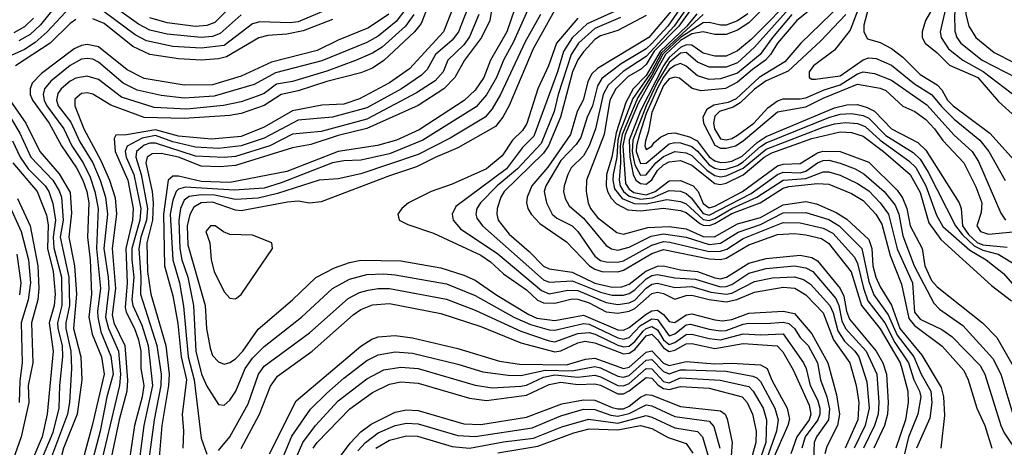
# Model space of a CAD drawing. Header units: inches. Extents: x 990535 to 1117859, y 769386 to 892122.
# Tile 933 of 1056: x 1065374 to 1068825, y 864753 to 866252. Entities that reach past the tile are written whole.
import ezdxf

# ---------------------------------------------------------------- set-up
doc = ezdxf.new("R2010")
doc.units = ezdxf.units.IN
doc.header["$MEASUREMENT"] = 0
doc.layers.add('B0866', color=7, linetype='Continuous')

msp = doc.modelspace()

# ---------------------------------------------------------------- linework, layer by layer
at = {"layer": 'B0866', "color": 5}
for points, elevation in [([(1068893.3, 867110), (1068783.3, 866950), (1068766.5, 866850), (1068765.8, 866730), (1068756.2, 866670), (1068701, 866530), (1068650.4, 866450), (1068617.4, 866370), (1068549.4, 866250), (1068537.1, 866210), (1068537.6, 866190), (1068547.5, 866170), (1068590, 866136.5), (1068633.1, 866093.1), (1068732, 866050), (1068805, 865965), (1068866.2, 865910)], 5720), ([(1068825.4, 866934.6), (1068803.1, 866816.9), (1068796.9, 866710), (1068752.5, 866567.5), (1068734.5, 866525.5), (1068678.6, 866430), (1068661.9, 866378.1), (1068632.7, 866330), (1068618.9, 866290), (1068600.2, 866210), (1068604, 866190), (1068630.1, 866150), (1068679.5, 866110), (1068750.8, 866070.8), (1068898.6, 865958.6)], 5740), ([(1068832.5, 866730), (1068792, 866630), (1068769.1, 866530.9), (1068713.5, 866430), (1068690, 866359.2), (1068657.5, 866310), (1068650.6, 866270.6), (1068651.9, 866211.9), (1068658.3, 866190), (1068672.5, 866170), (1068747.6, 866110), (1068870, 866047.1)], 5760), ([(1068856.2, 866710), (1068812.1, 866630), (1068791.4, 866508.6), (1068744.5, 866410), (1068723, 866350), (1068695.7, 866310), (1068689.1, 866290), (1068689.9, 866269.9), (1068701, 866230), (1068725.3, 866190), (1068790, 866137.1), (1068927.2, 866067.2)], 5780), ([(1066150, 866269.6), (1066076.6, 866203.4), (1066050, 866193.5), (1066010, 866189.6), (1065890, 866201.2), (1065830, 866215.8), (1065790, 866236.8), (1065630, 866351.8)], 4840), ([(1068103, 866350), (1067937.3, 866182.7), (1067890, 866143.3), (1067850, 866124.9), (1067810, 866124.4), (1067770, 866134.7), (1067730, 866163.3), (1067710, 866164.2), (1067690, 866154.6), (1067650, 866119.4), (1067630, 866090.8), (1067550, 865932.6), (1067510.1, 865830), (1067512.1, 865770), (1067524.1, 865710), (1067533.6, 865690), (1067550, 865677.6), (1067570, 865676.2), (1067589.6, 865690.4), (1067610, 865724), (1067630, 865743.6), (1067650, 865754.1), (1067690, 865758.1), (1067730, 865742.4), (1067810, 865678.3), (1067830, 865675.1), (1067850, 865678.8), (1067910, 865709), (1067983.8, 865770), (1068010, 865785.4), (1068150, 865835.8), (1068250, 865858.6), (1068290, 865856.5), (1068330, 865843.6), (1068402, 865790), (1068495.5, 865710), (1068530, 865646.7), (1068560.4, 865540.4), (1068602.2, 865482.2), (1068780.4, 865320.4), (1068850, 865267.1)], 5520), ([(1065530, 866338.1), (1065445.9, 866234.1), (1065410, 866200), (1065370, 866178)], 4840), ([(1066808.9, 866310), (1066780.8, 866239.2), (1066757.9, 866210), (1066650, 866108.9), (1066610, 866082.7), (1066570, 866065.5), (1066450, 866036.1), (1066350, 866002.4), (1066290.4, 865989.6), (1066230, 865951.6), (1066150, 865923.1), (1066110, 865916.2), (1065950, 865905.8), (1065810, 865909.5), (1065693.2, 865953.2), (1065630, 865991.5), (1065610, 865995.9), (1065590, 865993.3), (1065566.6, 865973.4), (1065567.4, 865950), (1065598.3, 865870), (1065658.4, 865758.4), (1065688.4, 865690), (1065707.7, 865627.7), (1065712.8, 865570), (1065697.9, 865450), (1065708.9, 865310), (1065697.5, 865217.5), (1065704, 865190), (1065742.2, 865110), (1065751.4, 864988.6), (1065748.8, 864950), (1065722.5, 864850), (1065680.4, 864650)], 4980), ([(1066530, 866321.4), (1066350, 866244.9), (1066321.5, 866241.5), (1066215.4, 866244.6), (1066190, 866238.2), (1066090, 866161.4), (1066010, 866152), (1065910, 866158.8), (1065817.7, 866177.7), (1065778.9, 866198.9), (1065670, 866280.1)], 4860), ([(1066899.4, 866310), (1066858.9, 866210), (1066739.8, 866080.2), (1066669.6, 866030.4), (1066565.2, 865974.8), (1066510, 865956.5), (1066432.4, 865952.4), (1066330, 865932.2), (1066230, 865875.8), (1066150, 865843.2), (1066046.4, 865833.6), (1065930, 865843.8), (1065850, 865865.9), (1065748.2, 865848.2), (1065710, 865847.8), (1065704.3, 865835.7), (1065708.7, 865790), (1065752.9, 865690), (1065771.3, 865590), (1065768.9, 865550), (1065745.9, 865450), (1065750, 865330), (1065743.4, 865243.4), (1065746.8, 865226.8), (1065776.5, 865170), (1065790, 865130), (1065798.1, 865090), (1065798.1, 865030), (1065808.6, 864970), (1065803.1, 864930), (1065776.5, 864830), (1065747, 864633)], 5020), ([(1067034.2, 866330), (1067021.1, 866250), (1066992.5, 866190), (1066933.3, 866110), (1066899.1, 866050), (1066860.7, 866010), (1066770, 865951.8), (1066590, 865870.3), (1066490, 865846.7), (1066394.4, 865814.4), (1066330, 865802.8), (1066130, 865741.7), (1066076.7, 865736.7), (1066010, 865739.1), (1065930, 865770.7), (1065870, 865783.7), (1065837.5, 865782.5), (1065820.7, 865770), (1065816.2, 865750), (1065838, 865650), (1065841.6, 865610), (1065838.7, 865550), (1065819.1, 865470), (1065821.2, 865370), (1065833.5, 865290), (1065886.1, 865110), (1065897.9, 865010), (1065895.2, 864970), (1065872, 864830), (1065859.8, 864690)], 5080), ([(1066143.6, 866330), (1066057.6, 866242.4), (1066030, 866231.5), (1065990, 866228.8), (1065890, 866240.9), (1065830, 866258.4)], 4820), ([(1067122.4, 866330), (1067081.2, 866210), (1067024.5, 866110), (1067000.8, 866050), (1066970, 866004.9), (1066931.4, 865968.6), (1066773.4, 865866.6), (1066694.1, 865830), (1066628.2, 865811.8), (1066490, 865790.5), (1066310, 865719.8), (1066110, 865682), (1066010, 865684.7), (1065930, 865703.4), (1065910, 865703.3), (1065894.1, 865690), (1065877.8, 865570), (1065880.8, 865390), (1065910, 865284.1), (1065927.8, 865187.8), (1065939.9, 865070), (1065958, 864990), (1065943.2, 864870), (1065947.5, 864810), (1065945.8, 864750)], 5120), ([(1067173.7, 866330), (1067104.9, 866175.1), (1067069.4, 866110), (1067045.2, 866050), (1067010, 865989.2), (1066973.7, 865946.3), (1066786.4, 865830), (1066670, 865782.5), (1066570, 865759.8), (1066510, 865757.9), (1066470, 865750.3), (1066290, 865680.3), (1066230, 865662.1), (1066125.2, 865654.8), (1065954.8, 865665.2), (1065930, 865658.7), (1065922.1, 865650), (1065910, 865619.5), (1065901.6, 865570), (1065910.3, 865410.3), (1065933.3, 865330), (1065947.8, 865247.8), (1065964.5, 865070), (1065984.7, 864990), (1066010, 864785.5), (1066030, 864728.9)], 5140), ([(1067270, 866324.8), (1067173.1, 866150), (1067090, 865951.8), (1067067.8, 865910), (1067042.1, 865877.9), (1066910, 865802.9), (1066830, 865769.7), (1066764.1, 865735.9), (1066670, 865705.2), (1066430, 865613.8), (1066390, 865609.5), (1066350, 865615.9), (1066312.8, 865612.8), (1066150, 865581.7), (1066130, 865584.2), (1066050, 865613), (1066009.2, 865610.8), (1065984.4, 865595.6), (1065970.5, 865569.5), (1065960.6, 865530), (1065963, 865463), (1066024.1, 865250), (1066028.5, 865170), (1066040.8, 865100.8), (1066050, 865075.5), (1066070, 865052.4), (1066090, 865045.1), (1066110, 865050.5), (1066130, 865063.3), (1066156.2, 865090), (1066210, 865167), (1066330, 865270.6), (1066411.7, 865348.3), (1066477.2, 865382.8), (1066530, 865401.4), (1066570, 865409.5), (1066710, 865407.4), (1066850, 865383), (1066930, 865357.1), (1066970, 865339.4), (1067046.4, 865286.4), (1067158.3, 865218.3), (1067186.4, 865206.4), (1067250, 865197.5), (1067350, 865216.3), (1067470, 865165), (1067490, 865164.1), (1067510, 865173.5), (1067570, 865220.4), (1067590, 865232), (1067610, 865234.5), (1067630, 865219.3), (1067650, 865194.1), (1067670, 865190.4), (1067710, 865217.9), (1067730, 865221.7), (1067810, 865199.7), (1067837, 865197), (1067870, 865201.6), (1067930, 865223.9), (1068050, 865230.7), (1068090, 865222.2), (1068151, 865151), (1068206.8, 865050), (1068237.4, 864937.4), (1068247.4, 864870), (1068240, 864830), (1068203.5, 864756.5), (1068196.3, 864730)], 5180), ([(1068010, 866322.2), (1067930, 866241), (1067890, 866215.1), (1067850, 866200.7), (1067810, 866200), (1067769.5, 866209.5), (1067730, 866202.3), (1067690, 866179.5), (1067637.2, 866130), (1067541.2, 865958.8), (1067495.9, 865850), (1067488.4, 865810), (1067497.6, 865677.6), (1067510, 865657.9), (1067526.2, 865646.2), (1067570, 865638.9), (1067601.3, 865650), (1067650, 865687.1), (1067690, 865688.9), (1067734.1, 865670), (1067751.9, 865650), (1067770, 865607.6), (1067790, 865592.9), (1067810, 865598.6), (1067907.5, 865650), (1068030, 865739.5), (1068050, 865745.7), (1068110, 865748.3), (1068170, 865785.5), (1068188.6, 865791.4), (1068250.2, 865790.2), (1068350, 865752.9), (1068450, 865654.4), (1068468.1, 865628.1), (1068483.7, 865590), (1068495.7, 865530), (1068537.2, 865450), (1068546.3, 865390), (1068570, 865337.6), (1068590, 865315.7), (1068748.3, 865190), (1068798.5, 865138.5), (1068864, 865024)], 5480), ([(1068172, 866308), (1068097.7, 866250), (1068029.9, 866170), (1068006, 866130), (1067988.2, 866110), (1067941.9, 866078.1), (1067890, 866033.7), (1067848.4, 866011.6), (1067762.6, 866002.6), (1067731.2, 866011.2), (1067686.9, 866046.9), (1067670, 866051.3), (1067650, 866045.5), (1067630, 866021.4), (1067590, 865927.3), (1067578.4, 865861.6), (1067567.7, 865827.7), (1067565.4, 865810), (1067570, 865797.5), (1067590, 865809.5), (1067597.7, 865822.3), (1067619.5, 865840.5), (1067646.8, 865853.2), (1067670, 865855.4), (1067721.8, 865841.8), (1067748, 865828), (1067790, 865771.2), (1067810, 865757), (1067830, 865751.9), (1067850, 865753), (1067870, 865756.5), (1067905.7, 865774.3), (1067958.7, 865821.3), (1067990, 865842.7), (1068230, 865943.1), (1068273.4, 865953.4), (1068310, 865954.7), (1068344.9, 865944.9), (1068370, 865931.7), (1068430, 865869.2), (1068522.1, 865822.1), (1068550, 865795.1), (1068666.7, 865610), (1068673.8, 865590), (1068678.9, 865530), (1068699.6, 865499.6), (1068730, 865471.7), (1068750, 865462.8), (1068835.2, 865455.2)], 5580), ([(1068321, 866310), (1068284.4, 866215.6), (1068230, 866145.7), (1068156, 866090), (1068140.9, 866070), (1068140.6, 866050), (1068150, 866044.2), (1068163.6, 866043.6), (1068250, 866055.2), (1068330, 866111.3), (1068350, 866118.3), (1068376.1, 866116.1), (1068430, 866092.3), (1068510, 866027), (1068570, 865989.8), (1068606.3, 865946.3), (1068650, 865903.7), (1068739.2, 865830), (1068770.9, 865790), (1068828.1, 865688.1)], 5660), ([(1065550, 866296), (1065470.4, 866209.6), (1065427.7, 866172.3), (1065390, 866148), (1065310, 866112.1)], 4860), ([(1066727.7, 866290), (1066693.7, 866246.3), (1066630, 866194.4), (1066590, 866172.7), (1066432.2, 866107.8), (1066270, 866066.3), (1066195.4, 866024.6), (1066055.4, 865984.6), (1065950, 865977.2), (1065870, 865986.1), (1065785.2, 866005.2), (1065736.3, 866030), (1065650, 866103.6), (1065630, 866113.3), (1065610, 866116.2), (1065590, 866113.8), (1065550, 866091.9), (1065482.9, 866037.1), (1065460.7, 866010), (1065455.5, 865990), (1065458.9, 865970), (1065468.7, 865950), (1065528.5, 865870), (1065556.7, 865810), (1065596.3, 865750), (1065620.5, 865700.5), (1065637.3, 865650), (1065648.2, 865590), (1065642.4, 865450), (1065657.3, 865310), (1065645.9, 865230), (1065647.2, 865210), (1065658.4, 865158.4), (1065693.2, 865073.2), (1065700.7, 865010), (1065679.2, 864930), (1065655.9, 864810), (1065613.7, 864650)], 4940), ([(1066943.5, 866290), (1066912.1, 866210), (1066890, 866180.5), (1066831.3, 866130), (1066801.9, 866078.1), (1066781.7, 866058.3), (1066712, 866010), (1066590, 865943.6), (1066470.4, 865910.4), (1066350, 865900.6), (1066230, 865837.3), (1066150, 865810.6), (1066070, 865800.5), (1065990, 865805.5), (1065910, 865824), (1065850, 865845.9), (1065803.1, 865836.9), (1065750.5, 865809.5), (1065742.9, 865790), (1065746.2, 865770), (1065774.2, 865710), (1065797.8, 865590), (1065794.9, 865550), (1065767.2, 865450), (1065766.3, 865410), (1065773.2, 865350), (1065767.1, 865270), (1065770.6, 865250), (1065801.5, 865181.5), (1065823.7, 865110), (1065838.7, 864970), (1065809, 864830), (1065775.4, 864570)], 5040), ([(1067458.7, 866281.3), (1067362.3, 866237.7), (1067310.8, 866189.2), (1067279.5, 866140.5), (1067258.7, 866070), (1067175.5, 865844.5), (1067136, 865804), (1067079.7, 865730), (1066902.7, 865597.3), (1066889.2, 865570), (1066893, 865550), (1066919, 865519), (1067050, 865431.6), (1067202.6, 865302.6), (1067230, 865291.6), (1067295.6, 865304.4), (1067330, 865303.1), (1067430, 865260.6), (1067470, 865254), (1067510, 865259.6), (1067530, 865268.7), (1067570, 865310.9), (1067590, 865324.7), (1067610, 865328.3), (1067670, 865313.2), (1067730, 865316.9), (1067796.7, 865296.7), (1067850, 865289.6), (1067870, 865293.7), (1067950, 865334.9), (1068012.2, 865347.8), (1068090, 865350.4), (1068121.5, 865341.5), (1068145.6, 865325.6), (1068213, 865250), (1068224.7, 865224.7), (1068241.6, 865161.6), (1068265, 865125), (1068301.3, 865090), (1068314.8, 865070), (1068343.2, 864983.2), (1068351.7, 864890), (1068337.5, 864830), (1068298.7, 864750)], 5240), ([(1067675.6, 866304.4), (1067579.4, 866190), (1067399.2, 866080.8), (1067378.4, 866061.6), (1067365.6, 866034.4), (1067349.3, 865970.7), (1067327.7, 865930), (1067304.9, 865850), (1067224.6, 865735.4), (1067168.6, 865670), (1067152, 865630), (1067150.1, 865610), (1067154.4, 865590), (1067166.9, 865570), (1067197.5, 865537.5), (1067290, 865473.1), (1067371.1, 865390), (1067390, 865377.9), (1067414.3, 865370), (1067470, 865368.7), (1067490, 865374.5), (1067590, 865432.9), (1067630, 865446.3), (1067790, 865413.8), (1067830, 865411.4), (1067850, 865416.6), (1067930, 865462.6), (1068030, 865498.8), (1068090, 865502.4), (1068130, 865498), (1068184.7, 865484.7), (1068208.9, 865468.9), (1068288.5, 865368.5), (1068324.5, 865250), (1068390, 865169.1), (1068459.7, 865050), (1068466.3, 865030), (1068486.5, 864950), (1068487.9, 864910), (1068478.4, 864850), (1068445.3, 864750)], 5320), ([(1067688.1, 866290), (1067645.5, 866230), (1067590, 866168.6), (1067570, 866150.4), (1067482.1, 866097.9), (1067413.9, 866046.1), (1067399.1, 866020.9), (1067381.5, 865950), (1067362.8, 865910), (1067340.5, 865839.5), (1067324.8, 865815.2), (1067270, 865758.3), (1067217.7, 865670), (1067212, 865650), (1067219.9, 865610), (1067240.1, 865570), (1067256.7, 865556.7), (1067310.4, 865530), (1067330.6, 865510), (1067390, 865423.4), (1067410, 865408.5), (1067430, 865403.5), (1067470, 865402), (1067490, 865406.5), (1067590, 865462.2), (1067630, 865474.7), (1067652.8, 865472.8), (1067790, 865440.2), (1067830, 865440.4), (1067852.1, 865447.9), (1067910, 865484.7), (1068050, 865541.3), (1068110, 865539.8), (1068190, 865522), (1068224.4, 865504.4), (1068299.6, 865419.6), (1068310, 865397.2), (1068331.3, 865311.3), (1068347.2, 865267.2), (1068406.4, 865190), (1068441.1, 865121.1), (1068489.7, 865050), (1068507.6, 864990), (1068527.8, 864950), (1068532.3, 864930), (1068522.5, 864870), (1068489.4, 864789.4), (1068475.8, 864730)], 5340), ([(1067709.9, 866290.1), (1067667.6, 866230), (1067570, 866123.1), (1067489.3, 866070.7), (1067437, 866023), (1067419.1, 865990), (1067391.9, 865870), (1067369.9, 865810.1), (1067350, 865775.1), (1067307.3, 865732.7), (1067294.6, 865710), (1067282.4, 865670), (1067280.4, 865650), (1067285.3, 865625.3), (1067300, 865600), (1067350, 865556.2), (1067430, 865460.3), (1067448.5, 865448.5), (1067470, 865444.6), (1067510, 865454.3), (1067586.8, 865493.2), (1067630, 865501.5), (1067710, 865490), (1067790, 865464.6), (1067830, 865468.5), (1067892.7, 865507.3), (1067970, 865533.9), (1068050, 865574.8), (1068130, 865576.7), (1068210, 865551.6), (1068246.8, 865530), (1068325.7, 865450), (1068350, 865334.5), (1068367.8, 865287.8), (1068417.8, 865217.8), (1068450, 865146.2), (1068508.3, 865070), (1068533.7, 865010), (1068567.9, 864950), (1068571.6, 864910), (1068564.7, 864855.3), (1068517.9, 864750)], 5360), ([(1067728.7, 866291.3), (1067683.7, 866230), (1067598.1, 866141.9), (1067570, 866095.3), (1067550, 866077.9), (1067507, 866053), (1067463.5, 866010), (1067442.9, 865970), (1067422, 865850), (1067360.7, 865690), (1067358.9, 865650), (1067366.9, 865610), (1067375, 865590), (1067399.1, 865559.1), (1067466.6, 865506.6), (1067490, 865500.3), (1067575.7, 865524.3), (1067650, 865527.7), (1067710, 865519), (1067770, 865491.7), (1067809.2, 865490.8), (1067890, 865536.4), (1067970, 865558.5), (1068050, 865603.5), (1068130, 865614.6), (1068166.5, 865606.5), (1068236.1, 865576.1), (1068273.3, 865553.3), (1068350, 865482.3), (1068360.9, 865450), (1068364.9, 865390), (1068375.4, 865350), (1068390, 865315.5), (1068430, 865252.1), (1068459.1, 865170), (1068536.2, 865076.2), (1068603.5, 864963.5), (1068612.2, 864930), (1068615.3, 864864.7), (1068602.6, 864750)], 5380), ([(1067746.9, 866273.1), (1067712.2, 866230), (1067618.9, 866141.1), (1067570, 866057), (1067524.3, 866010), (1067498.1, 865961.9), (1067464.2, 865855.8), (1067449.1, 865770.9), (1067430.3, 865710), (1067429.3, 865670), (1067434.2, 865650), (1067447, 865627), (1067466.2, 865606.2), (1067505.5, 865585.5), (1067550, 865581.9), (1067630, 865591.6), (1067690, 865583.4), (1067710, 865575.9), (1067758.2, 865538.2), (1067770, 865532.2), (1067790, 865530.9), (1067810, 865537.4), (1067870, 865573), (1067969.4, 865610.6), (1068050, 865662.2), (1068070, 865668), (1068170, 865678.6), (1068210, 865675.3), (1068290, 865642.5), (1068330, 865618.1), (1068375.2, 865570), (1068395.6, 865535.6), (1068425.6, 865425.6), (1068465.3, 865325.3), (1068490, 865204.4), (1068510, 865179.9), (1068607.6, 865107.6), (1068683.1, 865023.1), (1068698.6, 864990), (1068729, 864890), (1068757.4, 864830), (1068781.6, 864750)], 5420), ([(1067926.7, 866273.3), (1067890, 866247.9), (1067850, 866233.6), (1067830, 866232.5), (1067790, 866242.2), (1067770, 866241.5), (1067690, 866190), (1067628.7, 866131.3), (1067590, 866058), (1067540, 865980), (1067485.8, 865850), (1067478.3, 865810), (1067479.7, 865750), (1067474.5, 865690), (1067478.4, 865670), (1067489.8, 865649.8), (1067510, 865634.1), (1067550, 865623.3), (1067591.8, 865628.2), (1067650, 865653.7), (1067690, 865650.8), (1067710, 865643.3), (1067727.8, 865627.8), (1067770, 865573.3), (1067790, 865567.4), (1067937.5, 865642.5), (1068030, 865709.7), (1068050, 865717.6), (1068110, 865715.4), (1068130, 865721.1), (1068170, 865750), (1068190, 865758.7), (1068210, 865759.6), (1068249.7, 865749.7), (1068301.9, 865730), (1068332.5, 865712.5), (1068404.5, 865650), (1068442.2, 865602.2), (1068455.3, 865570), (1068470, 865494.4), (1068509.1, 865390), (1068578.5, 865258.5), (1068597.5, 865237.5), (1068679.8, 865179.8), (1068784.8, 865064.7), (1068813.1, 865010), (1068855.4, 864870)], 5460), ([(1068070, 866290), (1067950, 866156.3), (1067890, 866101.6), (1067850, 866086.4), (1067790, 866086), (1067750, 866103.8), (1067710, 866137.7), (1067690, 866134.6), (1067650, 866101.8), (1067610, 866034.4), (1067569.3, 865950), (1067523.4, 865830), (1067521.1, 865790), (1067525, 865765), (1067530, 865743.8), (1067550, 865707.6), (1067570, 865708.4), (1067604, 865750), (1067630, 865772.2), (1067670, 865790.3), (1067710, 865785), (1067730, 865775.7), (1067783.1, 865723.1), (1067810, 865706.2), (1067830, 865701.8), (1067850, 865704.4), (1067910, 865731.3), (1067990, 865798.7), (1068190, 865875.4), (1068230, 865887.1), (1068270, 865891.3), (1068310, 865888.2), (1068337.4, 865877.4), (1068389.9, 865829.9), (1068490, 865757.5), (1068514.7, 865734.7), (1068550.5, 865670), (1068587.6, 865567.6), (1068610, 865527.2), (1068704.1, 865444.1), (1068761.3, 865410), (1068822.1, 865362.1), (1068885.7, 865290)], 5540), ([(1068253.4, 866306.6), (1068111.5, 866170), (1068055.6, 866104.4), (1067965.7, 866050), (1067885.2, 865974.8), (1067857.6, 865962.4), (1067807.5, 865952.5), (1067782.9, 865937.1), (1067768.3, 865910), (1067770.9, 865890), (1067810, 865812.2), (1067830, 865802.4), (1067850, 865801.7), (1067883.1, 865810), (1067910, 865827.8), (1068030, 865928.9), (1068130, 865947.3), (1068190, 865977.3), (1068310, 866026.6), (1068390, 866012.4), (1068410, 866004.1), (1068470, 865949.1), (1068511.5, 865930), (1068550, 865901.9), (1068580.9, 865870), (1068610, 865828.3), (1068683, 865750), (1068725.8, 865665.8), (1068746.1, 865610), (1068744, 865576), (1068728.4, 865530), (1068741.8, 865510), (1068770, 865499.9), (1068930, 865515.6)], 5620), ([(1068347.6, 866290), (1068333.3, 866233.3), (1068332.7, 866210), (1068345.3, 866185.3), (1068390, 866171.8), (1068430, 866151.2), (1068470, 866121.2), (1068530, 866059.7), (1068590, 866024.1), (1068606.2, 866006.2), (1068626.1, 865970), (1068645.4, 865950), (1068774.2, 865854.2), (1068860, 865760)], 5680), ([(1065422.4, 866257.6), (1065390, 866227.1), (1065353.5, 866206.5)], 4820), ([(1065570, 866252.6), (1065550, 866239), (1065480.2, 866170), (1065358.3, 866090)], 4880), ([(1066668.1, 866271.9), (1066596.6, 866223.4), (1066490, 866180.1), (1066416.3, 866143.7), (1066256.2, 866103.8), (1066150, 866054.7), (1066050, 866023.7), (1065950, 866022.3), (1065810, 866046.4), (1065750, 866076.2), (1065650, 866157.3), (1065610, 866165.8), (1065590, 866162.1), (1065564.2, 866150), (1065450, 866063.6), (1065417.6, 866030), (1065410, 866010), (1065410.3, 865990), (1065418.6, 865970), (1065476.7, 865890), (1065519.7, 865810), (1065572.7, 865732.7), (1065594.5, 865690), (1065608.4, 865650), (1065615.7, 865610), (1065611.6, 865490), (1065620.8, 865410), (1065625.4, 865290), (1065615.4, 865210), (1065627.1, 865150), (1065660.6, 865070), (1065670, 865010), (1065627.8, 864830), (1065584.4, 864670)], 4920), ([(1066754.8, 866270), (1066726.6, 866230), (1066643.8, 866156.2), (1066610, 866134.6), (1066550.9, 866109.1), (1066450, 866072.4), (1066330, 866036), (1066274.1, 866025.9), (1066230, 865993.5), (1066210, 865984.8), (1066150, 865964.9), (1066088.2, 865951.8), (1065959, 865939), (1065845, 865945), (1065730, 865980.7), (1065650, 866042.3), (1065610, 866054.3), (1065570, 866047.1), (1065550, 866036.2), (1065519, 866010), (1065507, 865993), (1065502, 865970), (1065508.3, 865950), (1065552.7, 865892.7), (1065584.6, 865824.6), (1065630, 865750.1), (1065656.2, 865690), (1065674.7, 865630), (1065680.9, 865570), (1065669, 865450), (1065684.2, 865350), (1065686, 865310), (1065674.5, 865210), (1065684.6, 865170), (1065719.5, 865090), (1065726.6, 865010), (1065723.2, 864970), (1065647.4, 864650)], 4960), ([(1066470, 866253.2), (1066367, 866213), (1066310, 866201), (1066243.2, 866196.8), (1066211.9, 866188.1), (1066098.1, 866121.9), (1066070, 866115.2), (1066010, 866110.4), (1065930, 866114.5), (1065830, 866130), (1065770, 866158.5), (1065670, 866238.4), (1065630, 866255.6)], 4880), ([(1066982.7, 866270), (1066950, 866192), (1066930, 866164.7), (1066874.8, 866110), (1066857.9, 866070), (1066830, 866037.9), (1066764.5, 865995.5), (1066590, 865904), (1066430, 865860.7), (1066330, 865850.4), (1066250.1, 865809.9), (1066130, 865773), (1066090, 865769), (1065990, 865774.1), (1065850, 865820), (1065830, 865819.6), (1065810, 865812.8), (1065783.2, 865790), (1065780.8, 865770), (1065799.3, 865710), (1065821, 865590), (1065818.2, 865550), (1065798.2, 865490), (1065791, 865450), (1065798.3, 865350), (1065796.6, 865290), (1065854.4, 865110), (1065869.4, 865009.4), (1065868, 864970), (1065844.7, 864850), (1065825.8, 864710)], 5060), ([(1067199.2, 866270), (1067145.4, 866174.6), (1067058.8, 865990), (1067030, 865940.3), (1067004.8, 865910), (1066882.8, 865837.2), (1066770, 865779.4), (1066570, 865712.3), (1066490, 865694.2), (1066423.6, 865690), (1066277.1, 865642.9), (1066210, 865626.1), (1066130, 865622.2), (1066056.7, 865636.7), (1066010, 865638.2), (1065967.3, 865632.7), (1065950, 865619.1), (1065937.7, 865590), (1065931.8, 865550), (1065935.2, 865450), (1065942.4, 865410), (1065963.1, 865350), (1065983.2, 865250), (1065990.8, 865090), (1066010.3, 865010), (1066030, 864967.1), (1066070, 864903.5), (1066090, 864901), (1066110, 864918.3), (1066131.7, 864950), (1066163.9, 865030), (1066190, 865065.5), (1066230, 865106.3), (1066360.9, 865210), (1066469.9, 865310), (1066530, 865343.2), (1066590, 865358.5), (1066650, 865361.6), (1066690, 865358.3), (1066870, 865326.4), (1066970, 865285.3), (1067106.2, 865210), (1067164.1, 865184.1), (1067230, 865165.1), (1067250, 865163.4), (1067350, 865187.4), (1067370, 865184.9), (1067470, 865137.4), (1067490, 865132.7), (1067510, 865138.2), (1067550, 865180.6), (1067590, 865203.9), (1067610, 865201.3), (1067650, 865144.1), (1067670, 865151.2), (1067710, 865183.1), (1067724.6, 865184.6), (1067790, 865167.1), (1067830, 865161.4), (1067850, 865163.3), (1067910, 865185.2), (1067930, 865188.1), (1067990, 865187), (1068050, 865192.2), (1068070, 865186.8), (1068089.3, 865170), (1068110, 865137.8), (1068137.2, 865110), (1068169.8, 865050), (1068180.4, 864990), (1068202.9, 864930), (1068212.4, 864887.6), (1068208.5, 864850), (1068167.2, 864790), (1068159, 864770), (1068156, 864710)], 5160), ([(1067330, 866258.1), (1067255.1, 866170), (1067227.3, 866090), (1067190.3, 866010), (1067151.3, 865888.7), (1067135.7, 865864.3), (1067101.6, 865830), (1067065.2, 865774.8), (1067010, 865729.2), (1066890, 865675.5), (1066815.6, 865650), (1066736.5, 865610), (1066713.2, 865590), (1066699.7, 865570), (1066703.6, 865550), (1066734.7, 865534.7), (1066823.8, 865503.8), (1066990, 865426.3), (1067023.6, 865403.6), (1067070, 865361.4), (1067150, 865305.4), (1067189.2, 865269.2), (1067210, 865259.7), (1067250, 865259.1), (1067310, 865273.6), (1067330, 865273), (1067370, 865259.6), (1067430, 865228.2), (1067470, 865223), (1067510, 865231.1), (1067530, 865240.3), (1067590, 865292), (1067610, 865297), (1067630, 865292.3), (1067670, 865272.7), (1067710, 865286), (1067730, 865287.1), (1067791, 865271), (1067850, 865263.1), (1067888.1, 865271.9), (1067950, 865297.7), (1068050, 865314.1), (1068091.1, 865311.1), (1068130, 865287.5), (1068190, 865224.2), (1068226.4, 865130), (1068284, 865050), (1068305.9, 864970), (1068315.3, 864910), (1068311.3, 864850), (1068267.6, 864750)], 5220), ([(1067479.6, 866260.4), (1067390, 866221.1), (1067332.7, 866170), (1067307.3, 866130), (1067261.6, 865990), (1067247.7, 865930), (1067202, 865818), (1067119.2, 865730), (1067047.7, 865670), (1066988.5, 865610), (1066976.5, 865590), (1066972.1, 865570), (1066976.5, 865556.5), (1066995.4, 865530), (1067210, 865339.9), (1067230, 865332.4), (1067310, 865336.7), (1067410, 865297.4), (1067450, 865287), (1067490, 865286.9), (1067510, 865292.5), (1067530, 865305.5), (1067570, 865344.3), (1067590, 865355.4), (1067610, 865359.4), (1067670, 865347.5), (1067742.9, 865342.9), (1067830, 865315.6), (1067850, 865316.6), (1067870, 865324.3), (1067930, 865364.3), (1067990, 865380.6), (1068090, 865389.2), (1068130, 865382.5), (1068153.9, 865370), (1068235, 865275), (1068244.9, 865250), (1068256.2, 865196.2), (1068268.4, 865170), (1068340.8, 865090), (1068377.8, 865010), (1068385, 864910), (1068382.5, 864870), (1068370.4, 864830), (1068331.6, 864750)], 5260), ([(1067570, 866266.5), (1067470, 866214.6), (1067410, 866196.2), (1067390, 866183.1), (1067350, 866140.1), (1067330, 866111.2), (1067311.5, 866070), (1067269.2, 865910), (1067227.5, 865810), (1067210, 865784.2), (1067072.2, 865650), (1067060.5, 865630), (1067047.6, 865590), (1067045.7, 865570), (1067051.2, 865550), (1067090, 865500.1), (1067159.6, 865439.6), (1067210, 865388), (1067230, 865378.4), (1067310, 865367.6), (1067390, 865328.5), (1067450, 865314.4), (1067484.4, 865315.6), (1067510, 865325.1), (1067569, 865371), (1067610, 865387.8), (1067630, 865389), (1067690, 865375.4), (1067750, 865369.9), (1067810, 865346.8), (1067830, 865344.3), (1067850.8, 865349.2), (1067930, 865398.8), (1067990, 865415.7), (1068110, 865427.2), (1068150, 865419), (1068170, 865407.3), (1068250, 865309.8), (1068262.6, 865282.6), (1068272.3, 865230), (1068282.5, 865202.5), (1068376.3, 865090), (1068398.9, 865050), (1068412.4, 865010), (1068418.1, 864910), (1068415.6, 864870), (1068404.9, 864830), (1068367.4, 864750)], 5280), ([(1067770, 866270.7), (1067623.8, 866136.2), (1067588.4, 866070), (1067523.5, 865976.5), (1067478.8, 865861.2), (1067470.2, 865830), (1067466.6, 865770), (1067454, 865710), (1067452.5, 865690), (1067459, 865659), (1067485, 865625), (1067528.2, 865608.2), (1067570, 865606.5), (1067641.8, 865621.8), (1067690, 865615.5), (1067710, 865607), (1067770, 865551.4), (1067790, 865548.5), (1067810, 865555.6), (1067869.5, 865590.5), (1067958, 865630), (1068050, 865690.3), (1068130, 865695.4), (1068190, 865718.5), (1068210, 865718.6), (1068250, 865707.6), (1068310, 865678.5), (1068350, 865651.9), (1068390.3, 865610), (1068419.7, 865570), (1068449.4, 865449.4), (1068503.2, 865330), (1068510, 865227.6), (1068530, 865202.9), (1068605.7, 865165.7), (1068641.3, 865141.3), (1068740.2, 865040.2), (1068756.6, 865010), (1068812.6, 864830), (1068824.4, 864804.4), (1068872.3, 864732.3)], 5440), ([(1068080.9, 866270), (1068013, 866190), (1067969.6, 866130), (1067890, 866065), (1067830, 866044.7), (1067790, 866042.1), (1067750, 866055.4), (1067710, 866089.4), (1067690, 866098.8), (1067670, 866091.8), (1067650, 866077.4), (1067630, 866050.6), (1067610, 866011.8), (1067570, 865923.3), (1067545.9, 865850), (1067535.6, 865810), (1067535.2, 865790), (1067550, 865748.4), (1067570, 865748.9), (1067650, 865816.9), (1067670, 865822.3), (1067690, 865821), (1067730, 865807.5), (1067750, 865791.4), (1067790, 865743.2), (1067810, 865731.3), (1067830, 865726.7), (1067850, 865728.5), (1067890, 865741.3), (1067910, 865753.9), (1067970, 865808.3), (1067990, 865820.8), (1068210, 865909.9), (1068250, 865920.6), (1068290, 865923.4), (1068330, 865917), (1068350, 865907.3), (1068410, 865846.5), (1068506.2, 865786.2), (1068530, 865763.5), (1068558, 865718), (1068654.4, 865530), (1068678.4, 865498.4), (1068719.6, 865459.6), (1068750, 865443.8), (1068803.4, 865430), (1068871.3, 865390)], 5560), ([(1068270, 866269.9), (1068181.9, 866178.1), (1068067.7, 866072.3), (1067990, 866037.7), (1067950, 866008.9), (1067899.6, 865960.4), (1067874.6, 865945.4), (1067827, 865930), (1067810, 865914.6), (1067805.9, 865890), (1067809.6, 865870), (1067830, 865835.1), (1067850, 865830.9), (1067870, 865835.6), (1067890, 865847), (1067946.9, 865890), (1067996.6, 865943.4), (1068030, 865968.4), (1068050, 865975.2), (1068110, 865974.6), (1068130, 865978.7), (1068193.5, 866006.5), (1068250, 866024.1), (1068310, 866062.7), (1068330, 866069.8), (1068370, 866063.5), (1068430, 866040.6), (1068553.9, 865953.9), (1068650, 865847.3), (1068713.1, 865790), (1068734.9, 865754.9), (1068813.5, 865573.5), (1068829.3, 865550)], 5640), ([(1065303.9, 865970), (1065374.2, 865854.2), (1065412.7, 865770), (1065489.4, 865689.4), (1065512.4, 865652.4), (1065520.4, 865630), (1065526.3, 865550), (1065515.2, 865490), (1065545.9, 865350), (1065548.1, 865250), (1065535.6, 865190), (1065535.7, 865170), (1065553.2, 865090), (1065554.8, 865030), (1065547.7, 864910), (1065541.2, 864870), (1065481.8, 864710), (1065464.9, 864630), (1065391, 864429), (1065348.1, 864250)], 4860), ([(1065338.4, 865970), (1065395.6, 865890), (1065444.7, 865790), (1065512.3, 865712.3), (1065550, 865646), (1065554.6, 865574.6), (1065545.8, 865490), (1065565.9, 865390), (1065572.6, 865290), (1065561.6, 865170), (1065587.5, 865070), (1065591, 864990), (1065575, 864870), (1065527.6, 864750), (1065505.5, 864670), (1065465.4, 864570), (1065436.3, 864463.7), (1065405, 864395), (1065393, 864287), (1065376.8, 864223.2), (1065350, 864173.4)], 4880), ([(1065348.1, 865828.1), (1065374.9, 865770), (1065403.8, 865730), (1065463.1, 865670), (1065475.8, 865650), (1065490, 865607.4), (1065499.5, 865550), (1065491.4, 865490), (1065493.1, 865453.1), (1065520, 865350), (1065521.8, 865250), (1065506.1, 865190), (1065506.9, 865170), (1065521.9, 865110), (1065523.2, 865070), (1065512.6, 864970), (1065510.6, 864890), (1065490, 864805.8), (1065450.3, 864710), (1065441.9, 864630), (1065380.2, 864479.8), (1065353.8, 864366.2)], 4840), ([(1065350, 865750), (1065434.9, 865650), (1065467.1, 865567.1), (1065473.2, 865533.2), (1065470.5, 865450), (1065490.4, 865370), (1065497.3, 865290), (1065493.9, 865250), (1065476.9, 865190), (1065491, 865090), (1065470.2, 864870), (1065451.9, 864790), (1065418, 864710), (1065415, 864635), (1065410, 864614.8), (1065359.2, 864510)], 4820), ([(1065365.9, 865625.9), (1065410.6, 865530), (1065437.1, 865390), (1065440.7, 865310), (1065436.6, 865270), (1065415.1, 865190), (1065419.9, 865050), (1065403.4, 864970), (1065405, 864910), (1065378.7, 864790), (1065350.7, 864710)], 4780), ([(1065333.2, 865610), (1065378.5, 865510), (1065404.4, 865410), (1065411, 865330), (1065402.9, 865270), (1065378.5, 865190), (1065382, 865050), (1065374.1, 864985.9), (1065372.1, 864910)], 4760), ([(1065364, 865430), (1065377, 865330), (1065372.6, 865287.4)], 4740), ([(1066070, 864742.3), (1066110, 864789.5), (1066174.6, 864905.4), (1066210.2, 865009.8), (1066230, 865038.3), (1066390, 865154.7), (1066525.1, 865274.9), (1066564.4, 865295.6), (1066595.3, 865304.7), (1066630, 865310.1), (1066670, 865309.5), (1066870, 865272.2), (1066970, 865234.3), (1067130, 865160), (1067230, 865126), (1067250, 865123.2), (1067330, 865151.8), (1067370, 865156.1), (1067391.3, 865150), (1067470, 865110.9), (1067490, 865105.5), (1067510, 865107.7), (1067530, 865124.5), (1067559.2, 865160.8), (1067570, 865170), (1067590, 865176.5), (1067610, 865164.7), (1067630, 865130.4), (1067650, 865113.6), (1067670, 865120.8), (1067710, 865148.9), (1067730, 865150.2), (1067790, 865134.3), (1067830, 865130.6), (1067910, 865150.6), (1067970, 865147), (1068050, 865151.6), (1068121.6, 865050), (1068130.6, 865030), (1068144.2, 864970), (1068170, 864919.4), (1068178.9, 864890), (1068178.6, 864870), (1068171.7, 864850), (1068127.5, 864790), (1068115, 864750)], 5140), ([(1066150, 864749.6), (1066214.7, 864870), (1066252.8, 864967.2), (1066277, 865003), (1066399.3, 865090), (1066542, 865218), (1066570, 865236), (1066610, 865252.6), (1066670, 865257), (1066850, 865222.5), (1066990, 865176.5), (1067130, 865119.3), (1067250, 865088), (1067270, 865091.9), (1067330, 865120), (1067355.1, 865124.9), (1067390, 865119.4), (1067490, 865081.3), (1067510, 865082.8), (1067530, 865095.9), (1067570, 865143.7), (1067590, 865149.8), (1067610, 865130.5), (1067630, 865101.7), (1067650, 865089.5), (1067670, 865094.3), (1067710, 865116.6), (1067730, 865117.2), (1067810, 865100), (1067910, 865116.8), (1068028.7, 865108.7), (1068048.5, 865088.5), (1068085, 865025), (1068140.8, 864900.8), (1068147, 864870), (1068141.5, 864850), (1068098.4, 864790), (1068076.9, 864730)], 5120), ([(1066249.7, 864730), (1066343.2, 864916.8), (1066570, 865107.8), (1066607.8, 865132.2), (1066630, 865140.5), (1066690, 865145.3), (1066750, 865137.1), (1066910, 865099.4), (1067055.3, 865055.3), (1067125.3, 865045.3), (1067290, 865042.5), (1067357.3, 865062.7), (1067390, 865065.3), (1067490, 865029.7), (1067510, 865034.1), (1067570, 865086.9), (1067590, 865091.6), (1067630, 865048.8), (1067650, 865039.8), (1067710, 865053.9), (1067810, 865045.5), (1067868.8, 865048.8), (1067970, 865042.6), (1067993.7, 865030), (1068010, 864988.2), (1068064.5, 864890), (1068072.2, 864852.2), (1068066.5, 864830), (1068013.8, 864710)], 5080), ([(1066298.1, 864721.9), (1066328.1, 864791.9), (1066393.5, 864886.5), (1066450, 864943.4), (1066510, 864995.1), (1066590, 865057.2), (1066630, 865078), (1066690, 865088.1), (1066750, 865083), (1066910, 865044.7), (1066997.7, 865017.7), (1067085.8, 865005.8), (1067130, 865005.3), (1067216.2, 865023.8), (1067310, 865021.3), (1067390, 865036.3), (1067410, 865031.6), (1067470, 865003.1), (1067490, 864999.5), (1067510, 865005.4), (1067570, 865059.2), (1067590, 865060.6), (1067630, 865018.6), (1067650, 865011), (1067690, 865024.4), (1067710, 865025.3), (1067850, 865019.9), (1067943.2, 865003.2), (1067957.4, 864997.4), (1067970, 864983.5), (1068021.3, 864890), (1068032.5, 864850), (1068027, 864810), (1067991.1, 864710)], 5060), ([(1066331.6, 864690), (1066366.4, 864770), (1066410, 864829.7), (1066490, 864916.8), (1066590, 864993.8), (1066650, 865024.6), (1066710, 865034.2), (1066770, 865029), (1066970, 864970.8), (1067030, 864962.1), (1067130, 864967.4), (1067150, 864971.7), (1067210, 864998.8), (1067250, 865006.8), (1067330, 864998.9), (1067390, 865005.7), (1067410, 865000.7), (1067470, 864970), (1067490, 864969), (1067510, 864977.5), (1067570, 865029.4), (1067590, 865028.7), (1067630, 864983.9), (1067650, 864979.7), (1067690, 864997.1), (1067829.1, 864989.1), (1067930, 864965.9), (1067945.3, 864950), (1067979.4, 864890), (1067991.5, 864850), (1067988.9, 864770), (1067961.1, 864690)], 5040), ([(1066402.4, 864750), (1066416.7, 864770), (1066531.3, 864888.7), (1066610, 864944.9), (1066670, 864975.1), (1066710, 864982.8), (1066770, 864977.8), (1066950, 864925.9), (1067010, 864917.1), (1067150, 864935.7), (1067230, 864973.3), (1067270, 864981.9), (1067330, 864974), (1067390, 864976.1), (1067410, 864970.6), (1067470, 864940.5), (1067490, 864941), (1067510, 864951.6), (1067570, 864997.8), (1067590, 864995.4), (1067611.3, 864971.3), (1067630, 864960), (1067650, 864956.3), (1067690, 864966.9), (1067790, 864960.8), (1067906.3, 864930), (1067923.2, 864910), (1067941.9, 864870), (1067955.3, 864810), (1067953.8, 864770), (1067931.7, 864690)], 5020), ([(1066473.6, 864690), (1066531.9, 864768.1), (1066570, 864807.4), (1066605.3, 864834.7), (1066690, 864876.2), (1066730, 864884.6), (1066770, 864882), (1066930, 864835.3), (1066990, 864833.1), (1067150, 864858.7), (1067273.8, 864906.2), (1067350, 864919.7), (1067390, 864919.1), (1067450, 864892.7), (1067470, 864887.6), (1067490, 864888.7), (1067510, 864897.5), (1067550, 864929.2), (1067570, 864938.6), (1067590, 864935.7), (1067690, 864896.7), (1067830, 864881), (1067846.5, 864870), (1067853.5, 864853.5), (1067871.2, 864770), (1067860.9, 864630)], 4980), ([(1066559.3, 864740.7), (1066585.6, 864770), (1066630, 864804.4), (1066690, 864829.6), (1066730, 864838.2), (1066770, 864836), (1066910, 864794.9), (1066970, 864791.4), (1067170, 864821.9), (1067270, 864864), (1067350, 864887.1), (1067390, 864886.2), (1067446.2, 864866.2), (1067470, 864862.6), (1067510, 864871.7), (1067570, 864902.3), (1067590, 864899.1), (1067670, 864861.7), (1067790, 864844.4), (1067806.5, 864826.5), (1067828.2, 864750)], 4960), ([(1066622, 864750), (1066670, 864778.5), (1066730, 864793.2), (1066768, 864792), (1066890, 864755.7), (1066950, 864750.2), (1067070, 864772.9), (1067174.8, 864785.2), (1067274.4, 864825.6), (1067367.6, 864852.4), (1067470, 864838.5), (1067570, 864864.5), (1067590, 864859.5), (1067670, 864821.3), (1067749.3, 864809.3), (1067767.1, 864790), (1067790.9, 864710.9)], 4940), ([(1067050, 864733.7), (1067190, 864757.2), (1067316, 864804), (1067370, 864817.6), (1067470, 864814.2), (1067550, 864829.3), (1067590, 864819.3), (1067647.4, 864787.4), (1067710, 864766.7), (1067733.1, 864733.1)], 4920)]:
    msp.add_lwpolyline(points, dxfattribs=dict(at, elevation=elevation))
at = {"layer": 'B0866', "color": 5, "elevation": 5220}
msp.add_lwpolyline([(1066058.7, 865530), (1066042.6, 865530), (1066026.5, 865510), (1066039.7, 865470), (1066045.2, 865410), (1066055, 865370), (1066090, 865297.8), (1066110, 865276.3), (1066130, 865274.2), (1066150, 865288.4), (1066259.8, 865450), (1066257.6, 865470), (1066190, 865496.5), (1066110, 865498.7), (1066088.1, 865508.1)], close=True, dxfattribs=at)

doc.saveas('drawing.dxf')
